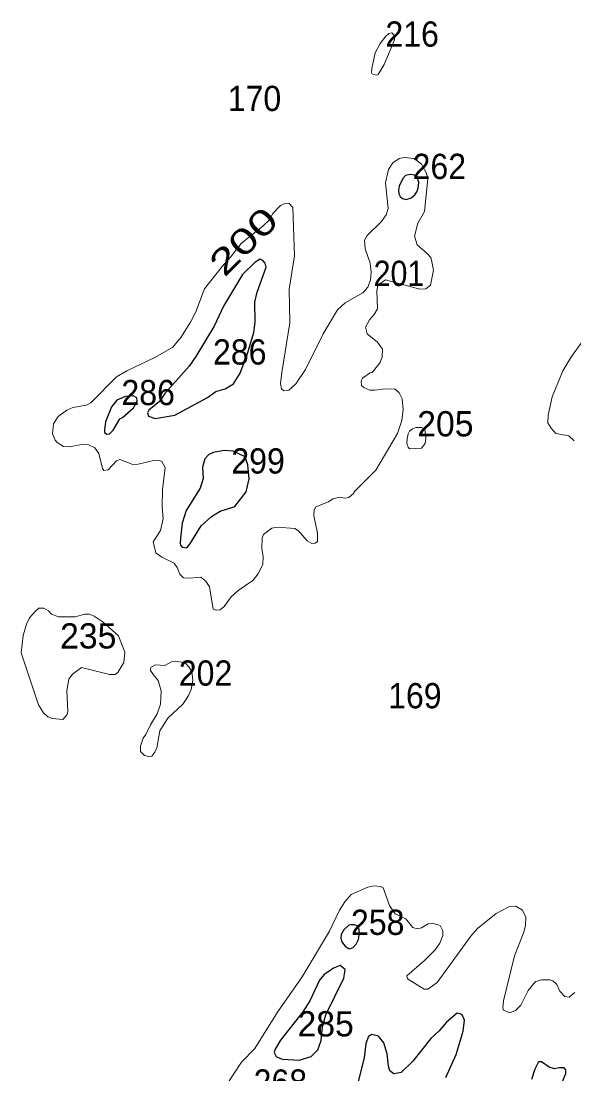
# Model space of a CAD drawing. Extents: x 499.9 to 555.3, y 9281.5 to 9336.8.
# Drawn here: x 539.75 to 543.25, y 9330.07 to 9336.75 of the extents above; entities that cross this region are included whole.
import ezdxf
from ezdxf.enums import TextEntityAlignment as Align

# ---------------------------------------------------------------- set-up
doc = ezdxf.new("R2010")
doc.units = 0
doc.header["$LTSCALE"] = 0.064
doc.layers.add('1', color=7, linetype='Continuous', lineweight=25)
doc.layers.add('2', color=7, linetype='Continuous', lineweight=13)
doc.layers.add('21', color=7, linetype='Continuous')
doc.layers.add('61', color=7, linetype='Continuous')

msp = doc.modelspace()

# ---------------------------------------------------------------- linework, layer by layer
at = {"layer": '1'}
for points in [[(542.1878, 9335.6186), (542.2199, 9335.6293), (542.2424, 9335.6483), (542.2555, 9335.6673), (542.2638, 9335.6899), (542.2674, 9335.7255), (542.2579, 9335.7588), (542.2401, 9335.773), (542.2139, 9335.7766), (542.1842, 9335.7695), (542.1664, 9335.7516), (542.1438, 9335.7029), (542.1391, 9335.6768), (542.1403, 9335.6542), (542.1498, 9335.6376), (542.164, 9335.6245)], [(541.0396, 9334.4185), (541.0934, 9334.449), (541.1346, 9334.5165), (541.1821, 9334.6412), (541.2218, 9334.774), (541.2303, 9334.8406), (541.2274, 9334.9678), (541.2433, 9335.0314), (541.2998, 9335.1891), (541.2937, 9335.2143), (541.2785, 9335.2314), (541.2624, 9335.2387), (541.2307, 9335.2213), (541.1495, 9335.1427), (541.0294, 9334.9424), (540.9693, 9334.8143), (540.8547, 9334.6217), (540.8113, 9334.5617), (540.6579, 9334.3883), (540.6237, 9334.3369), (540.5556, 9334.2831), (540.5478, 9334.2659), (540.5542, 9334.2436), (540.5954, 9334.2303), (540.7217, 9334.2498), (540.9271, 9334.3633), (540.9814, 9334.4015)], [(540.3894, 9334.2362), (540.4597, 9334.2963), (540.4824, 9334.3388), (540.4792, 9334.3615), (540.4562, 9334.3726), (540.4082, 9334.3698), (540.3535, 9334.3457), (540.3192, 9334.3028), (540.2814, 9334.2082), (540.2741, 9334.1557), (540.2747, 9334.1398), (540.2888, 9334.13), (540.3075, 9334.1333), (540.3305, 9334.1562), (540.3727, 9334.2277)], [(541.1004, 9333.6716), (541.1734, 9333.764), (541.1924, 9333.8471), (541.1842, 9333.936), (541.1668, 9333.9856), (541.0911, 9334.0228), (541.0341, 9334.0274), (540.963, 9334.0136), (540.936, 9334.0023), (540.9107, 9333.9737), (540.8964, 9333.9206), (540.9006, 9333.8498), (540.8819, 9333.7869), (540.7931, 9333.6466), (540.7679, 9333.5654), (540.7562, 9333.4709), (540.7543, 9333.4397), (540.7564, 9333.4255), (540.7677, 9333.4141), (540.7962, 9333.4095), (540.8169, 9333.4335), (540.8872, 9333.5495), (540.9528, 9333.6087), (541.0091, 9333.6411)], [(541.8309, 9330.8673), (541.851, 9330.8751), (541.871, 9330.8959), (541.886, 9330.9259), (541.891, 9330.9688), (541.8867, 9330.9995), (541.8767, 9331.0138), (541.8581, 9331.0195), (541.8374, 9331.0203), (541.8245, 9331.0167), (541.7916, 9330.9874), (541.7759, 9330.9574), (541.7738, 9330.9345), (541.7773, 9330.9166), (541.7895, 9330.8966), (541.8016, 9330.8844), (541.8131, 9330.8759), (541.8231, 9330.8701)], [(541.5102, 9330.1623), (541.5845, 9330.1848), (541.6269, 9330.226), (541.6492, 9330.2853), (541.6571, 9330.3732), (541.6789, 9330.4493), (541.7925, 9330.6816), (541.7965, 9330.7063), (541.8003, 9330.7366), (541.7687, 9330.7607), (541.7266, 9330.7456), (541.6911, 9330.7199), (541.6673, 9330.7051), (541.639, 9330.669), (541.5765, 9330.5372), (541.5321, 9330.4669), (541.3902, 9330.2878), (541.3576, 9330.2313), (541.3517, 9330.2099), (541.3636, 9330.1838), (541.3961, 9330.1695), (541.4052, 9330.1676)]]:
    msp.add_lwpolyline(points, close=True, dxfattribs=at)
for points in [[(542.4399, 9330.0523), (542.5048, 9330.198), (542.5497, 9330.3451), (542.5573, 9330.415), (542.5434, 9330.4483), (542.5292, 9330.4552), (542.5109, 9330.4588), (542.4438, 9330.4028), (542.3969, 9330.3467), (542.3445, 9330.2989), (542.2304, 9330.1548), (542.1562, 9330.0837), (542.1091, 9330.075), (542.0848, 9330.0944), (542.0754, 9330.1232), (542.0674, 9330.2018), (542.0466, 9330.2707), (542.0116, 9330.3129), (541.9702, 9330.3244), (541.9493, 9330.311), (541.9311, 9330.2661), (541.922, 9330.1753), (541.8764, 9329.9999)], [(543.1212, 9329.889), (543.2, 9330.0774), (543.2007, 9330.1004), (543.1896, 9330.1125), (543.1583, 9330.1129), (543.1293, 9330.1065), (543.0947, 9330.1171), (543.0466, 9330.1517), (543.0259, 9330.1515), (543.0039, 9330.1053), (542.9825, 9330.0396)]]:
    msp.add_lwpolyline(points, dxfattribs=at)
at = {"layer": '2'}
for points in [[(542.0492, 9336.4739), (542.1134, 9336.6294), (542.1118, 9336.6608), (542.0978, 9336.6742), (542.0785, 9336.6709), (542.0585, 9336.6539), (542.0238, 9336.6061), (541.992, 9336.5468), (541.969, 9336.4478), (541.9684, 9336.4231), (541.9718, 9336.4154), (541.9825, 9336.4111), (541.9992, 9336.4064), (542.0098, 9336.4111)], [(542.2099, 9334.0373), (542.2447, 9334.0394), (542.2856, 9334.0414), (542.3081, 9334.0701), (542.3122, 9334.1028), (542.3101, 9334.1314), (542.306, 9334.1621), (542.2856, 9334.1723), (542.2488, 9334.1723), (542.2283, 9334.1641), (542.2079, 9334.1498), (542.1997, 9334.1314), (542.1956, 9334.111), (542.1915, 9334.0803), (542.1936, 9334.0598), (542.1997, 9334.0476)], [(540.3975, 9332.6816), (540.4047, 9332.7483), (540.3627, 9332.8519), (540.2664, 9332.9386), (540.2086, 9332.9769), (540.1781, 9332.9894), (540.1495, 9332.9884), (540.0898, 9332.9731), (539.9826, 9332.9713), (539.9397, 9332.9894), (539.9187, 9333.0092), (539.8905, 9333.0261), (539.8593, 9333.0264), (539.8373, 9333.0089), (539.799, 9332.966), (539.7802, 9332.9259), (539.7587, 9332.8536), (539.7456, 9332.7429), (539.8565, 9332.4149), (539.8887, 9332.3633), (539.9152, 9332.3383), (539.9436, 9332.3282), (540.0103, 9332.3206), (540.0376, 9332.3531), (540.0413, 9332.3725), (540.0351, 9332.5056), (540.0488, 9332.5772), (540.0723, 9332.6088), (540.1297, 9332.651), (540.3072, 9332.6069), (540.3414, 9332.6069), (540.3593, 9332.6197)], [(540.566, 9332.2869), (540.609, 9332.3569), (540.6291, 9332.4181), (540.6331, 9332.5019), (540.6146, 9332.5694), (540.5857, 9332.6048), (540.5661, 9332.6311), (540.5655, 9332.6452), (540.571, 9332.6529), (540.598, 9332.667), (540.6582, 9332.6634), (540.6999, 9332.6873), (540.7267, 9332.6909), (540.7872, 9332.68), (540.8093, 9332.6546), (540.829, 9332.6227), (540.8354, 9332.5709), (540.8253, 9332.5118), (540.8078, 9332.4735), (540.7746, 9332.4206), (540.676, 9332.3294), (540.6257, 9332.2486), (540.6066, 9332.1412), (540.5948, 9332.1132), (540.5743, 9332.0883), (540.5543, 9332.0856), (540.5291, 9332.0926), (540.5032, 9332.1188), (540.5026, 9332.1531), (540.5198, 9332.2018), (540.5373, 9332.2251)]]:
    msp.add_lwpolyline(points, close=True, dxfattribs=at)
for points in [[(541.0733, 9335.2517), (541.1414, 9335.3383), (541.2802, 9335.4514), (541.3201, 9335.4882), (541.3429, 9335.5285), (541.3903, 9335.5793), (541.4193, 9335.593), (541.4429, 9335.5954), (541.4686, 9335.5672), (541.4786, 9335.2598), (541.4467, 9335.049), (541.4498, 9334.835), (541.3989, 9334.5206), (541.3918, 9334.4519), (541.3968, 9334.4167), (541.4121, 9334.4059), (541.4436, 9334.4102), (541.488, 9334.4499), (541.549, 9334.5411), (541.6621, 9334.7666), (541.7519, 9334.9185), (541.8003, 9334.9622), (541.9138, 9335.0253), (541.9439, 9335.0613), (541.9606, 9335.1071), (541.9664, 9335.1583), (541.9604, 9335.2145), (541.9276, 9335.3045), (541.9244, 9335.3601), (541.94, 9335.3903), (542.0318, 9335.4789), (542.0614, 9335.5217), (542.0736, 9335.5608), (542.0565, 9335.7246), (542.0765, 9335.8089), (542.1041, 9335.8498), (542.1423, 9335.8771), (542.1759, 9335.8832), (542.2393, 9335.8772), (542.2858, 9335.8412), (542.3144, 9335.7902), (542.3246, 9335.7484), (542.3038, 9335.5422), (542.2609, 9335.4677), (542.2396, 9335.3851), (542.2575, 9335.3314), (542.3237, 9335.2737), (542.3438, 9335.2507), (542.3505, 9335.2227), (542.3611, 9335.1708), (542.3412, 9335.0749), (542.3129, 9335.051), (542.274, 9335.0493), (542.0558, 9335.1094), (542.0079, 9335.0738), (542.002, 9335.0379), (542.0061, 9334.9244), (541.9851, 9334.8881), (541.9542, 9334.8558), (541.9293, 9334.8084), (541.9413, 9334.7672), (542.0058, 9334.7135), (542.0372, 9334.6696), (542.0356, 9334.6201), (542.0229, 9334.585), (541.973, 9334.5211), (541.9596, 9334.5193), (541.9118, 9334.4846), (541.902, 9334.4674), (541.9049, 9334.4382), (541.9186, 9334.4256), (541.9578, 9334.4099), (541.9887, 9334.4084), (542.0555, 9334.4179), (542.1176, 9334.4162), (542.1437, 9334.3923), (542.163, 9334.3551), (542.1693, 9334.2866), (542.1612, 9334.2159), (542.1318, 9334.1339), (541.9944, 9333.9018), (541.8566, 9333.7625), (541.8564, 9333.7551), (541.8245, 9333.7293), (541.8002, 9333.7242), (541.7658, 9333.7303), (541.7222, 9333.7202), (541.6959, 9333.7015), (541.6147, 9333.6685), (541.6044, 9333.6515), (541.6028, 9333.615), (541.6249, 9333.5035), (541.6247, 9333.4504), (541.6112, 9333.4381), (541.5894, 9333.4365)], [(541.3362, 9333.5347), (541.2835, 9333.4937), (541.2744, 9333.4735), (541.2718, 9333.4063), (541.2812, 9333.3531), (541.2785, 9333.3064), (541.2482, 9333.2456), (541.2157, 9333.2021), (541.1217, 9333.14), (541.0787, 9333.0979), (541.0329, 9333.0381), (541.0074, 9333.016), (540.9832, 9333.0141), (540.9628, 9333.0217), (540.9405, 9333.1621), (540.9169, 9333.1985), (540.8857, 9333.224), (540.8141, 9333.2164), (540.7747, 9333.2201), (540.7516, 9333.2419), (540.7362, 9333.2844), (540.7166, 9333.3128), (540.6382, 9333.3507), (540.5993, 9333.3778), (540.5844, 9333.4478), (540.6293, 9333.5204), (540.6462, 9333.5951), (540.6399, 9333.6697), (540.6415, 9333.7797), (540.6603, 9333.9196), (540.6374, 9333.957), (540.6244, 9333.964), (540.5937, 9333.9643), (540.4886, 9333.939), (540.4553, 9333.9389), (540.3714, 9333.9705), (540.3519, 9333.961), (540.2983, 9333.9045), (540.2712, 9333.9004), (540.2627, 9333.9119), (540.2389, 9334.0084), (540.2134, 9334.0445), (540.1694, 9334.0642), (540.1393, 9334.0661), (540.0519, 9334.0503), (540.0156, 9334.0519), (539.9737, 9334.0774), (539.9611, 9334.0921), (539.9446, 9334.1331), (539.9522, 9334.1958), (539.9803, 9334.2432), (540.0361, 9334.2817), (540.0748, 9334.3001), (540.1608, 9334.3146), (540.1871, 9334.3285), (540.3508, 9334.4931), (540.4173, 9334.5319), (540.5983, 9334.6176), (540.7086, 9334.6826), (540.7588, 9334.7437), (540.8197, 9334.84), (540.8531, 9334.9065), (540.9082, 9335.0511), (541.0207, 9335.1932), (541.0733, 9335.2517)], [(543.2531, 9334.0883), (543.2189, 9334.1186), (543.1366, 9334.1353), (543.1065, 9334.1686), (543.0865, 9334.2031), (543.0882, 9334.2509), (543.1132, 9334.3663), (543.1806, 9334.532), (543.2321, 9334.617), (543.3018, 9334.7145)], [(541.5894, 9333.4365), (541.5604, 9333.4531), (541.5045, 9333.5163), (541.4826, 9333.5314), (541.3697, 9333.5407), (541.3362, 9333.5347)], [(541.0384, 9329.9883), (541.1426, 9330.1481), (541.2275, 9330.2358), (541.3709, 9330.4667), (541.5284, 9330.6887), (541.7005, 9330.9801), (541.7647, 9331.1116), (541.7994, 9331.1655), (541.8385, 9331.2107), (541.9441, 9331.2572), (541.984, 9331.2664), (542.026, 9331.2632), (542.0422, 9331.2531), (542.0827, 9331.1426), (542.1186, 9331.0888), (542.1846, 9331.0583), (542.2305, 9331.0022), (542.257, 9330.995), (542.284, 9331.0011), (542.3277, 9331.0247), (542.36, 9331.0278), (542.4036, 9331.0155), (542.4209, 9330.9807), (542.4206, 9330.9521), (542.4005, 9330.9041), (542.372, 9330.8601), (542.3044, 9330.7938), (542.1921, 9330.6951), (542.1962, 9330.677), (542.3014, 9330.6109), (542.3259, 9330.6114), (542.3846, 9330.6529), (542.5976, 9330.9467), (542.6399, 9330.9954), (542.7589, 9331.0919), (542.8395, 9331.1328), (542.8824, 9331.1373), (542.9252, 9331.1116), (542.9458, 9331.0677), (542.944, 9331.0181), (542.9333, 9330.9723), (542.8751, 9330.8223), (542.8059, 9330.5385), (542.8014, 9330.4924), (542.8059, 9330.4779), (542.846, 9330.4615), (542.8818, 9330.4769), (542.9141, 9330.5107), (542.9624, 9330.6036), (543.0082, 9330.6611), (543.048, 9330.6712), (543.098, 9330.6697), (543.1172, 9330.6635), (543.1433, 9330.641), (543.1631, 9330.5992), (543.1947, 9330.5646), (543.2219, 9330.5607), (543.2563, 9330.5902)]]:
    msp.add_lwpolyline(points, dxfattribs=at)

# ---------------------------------------------------------------- texts
at = {"layer": '21'}
for s, width, p in [('216', 0.95, (542.0561, 9336.5869)), ('170', 0.95, (541.0562, 9336.1789)), ('262', 0.95, (542.2285, 9335.7479)), ('201', 0.9, (541.9814, 9335.0698)), ('286', 0.95, (540.9629, 9334.5716)), ('286', 0.95, (540.382, 9334.3141)), ('299', 0.95, (541.0792, 9333.8804)), ('202', 0.95, (540.7459, 9332.5357)), ('169', 0.95, (542.0733, 9332.3921)), ('258', 0.95, (541.8377, 9330.9555)), ('268', 0.95, (541.2204, 9329.9427))]:
    msp.add_text(s, height=0.16, dxfattribs=dict(at, width=width)).set_placement(p)
for s, p in [('205', (542.2579, 9334.1161)), ('235', (539.9932, 9332.7713)), ('285', (541.4987, 9330.3119))]:
    msp.add_text(s, height=0.16, dxfattribs=at).set_placement(p)
at = {"layer": '61', "width": 1.4}
msp.add_text('200', height=0.16, rotation=44.669, dxfattribs=at).set_placement((541.2126, 9335.296), align=Align.CENTER)

doc.saveas('drawing.dxf')
